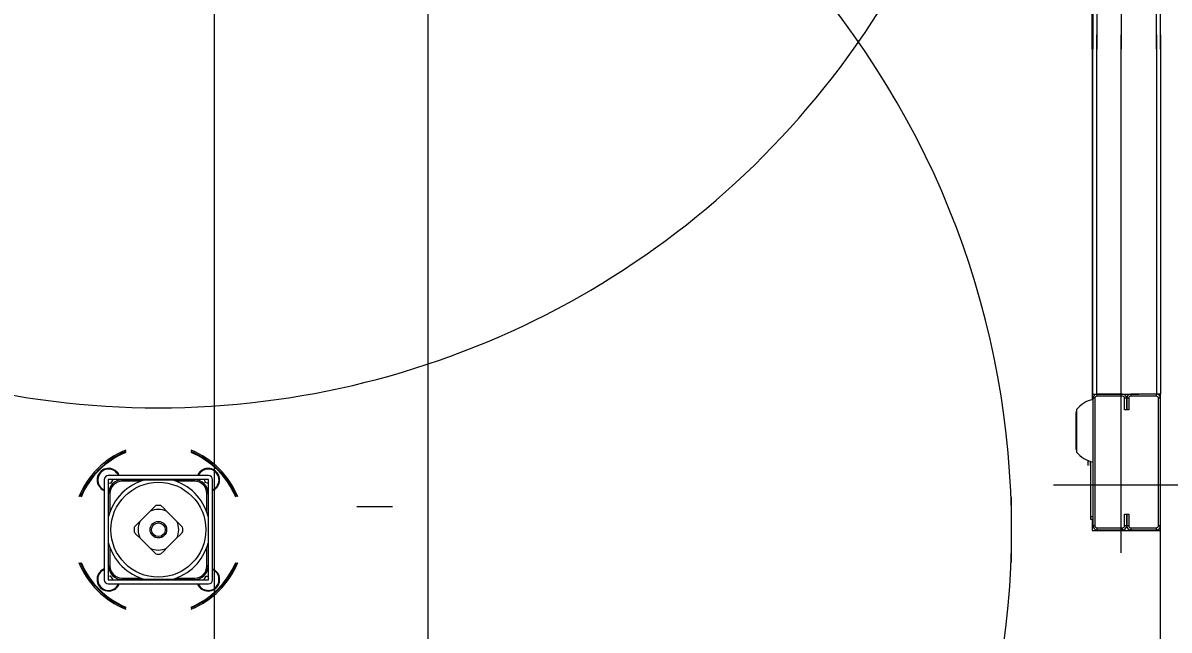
# Model space of a CAD drawing. Extents: x -264205 to -263659, y -1242401 to -1241986.
# Drawn here: x -263795.177 to -263794.373, y -1242206.795 to -1242206.369 of the extents above; entities that cross this region are included whole.
import ezdxf

# ---------------------------------------------------------------- set-up
doc = ezdxf.new("R2010")
doc.units = 0
doc.layers.add('PROJEKT_OBRUBNIKY_KOMUNIKACIE', color=7, linetype='Continuous')
doc.layers.add('SITUACIA_DSP_2D', color=7, linetype='Continuous')

msp = doc.modelspace()

# ---------------------------------------------------------------- linework, layer by layer
at = {"layer": 'PROJEKT_OBRUBNIKY_KOMUNIKACIE'}
msp.add_lwpolyline([(-263794.89278, -1242227.38224), (-263808.96776, -1242241.45725), (-263894.96779, -1242241.45725), (-263909.04274, -1242227.38224), (-263909.04274, -1242196.33267), (-263914.14281, -1242196.33267), (-263914.14281, -1242132.43268), (-263909.04274, -1242132.43268), (-263909.04274, -1242101.38224), (-263894.96779, -1242087.30722), (-263808.96776, -1242087.30722), (-263794.89278, -1242101.38224), (-263794.89278, -1242227.38224)], dxfattribs=at)
at = {"layer": 'SITUACIA_DSP_2D'}
for p, q in [((-263794.89279, -1242101.38223), (-263794.89279, -1242227.38224)), ((-263795.04279, -1242101.76909), (-263795.04281, -1242226.99542)), ((-263794.40645, -1242206.02448), (-263794.40645, -1242206.38763)), ((-263794.42688, -1242206.38763), (-263794.42688, -1242206.13173)), ((-263794.4264, -1242206.13563), (-263794.4264, -1242206.38763)), ((-263794.42355, -1242206.13563), (-263794.42355, -1242206.38763)), ((-263794.38175, -1242206.38763), (-263794.38175, -1242206.13563)), ((-263794.3789, -1242206.38763), (-263794.3789, -1242206.13563)), ((-263794.42688, -1242206.37763), (-263794.42688, -1242206.63353)), ((-263794.4264, -1242206.62963), (-263794.4264, -1242206.37763)), ((-263794.42355, -1242206.62963), (-263794.42355, -1242206.37763)), ((-263794.40645, -1242206.74078), (-263794.40645, -1242206.37763)), ((-263794.38175, -1242206.37763), (-263794.38175, -1242206.62963)), ((-263794.3789, -1242206.37763), (-263794.3789, -1242206.62963)), ((-263794.4264, -1242206.62963), (-263794.42355, -1242206.62963)), ((-263794.42498, -1242206.63248), (-263794.4264, -1242206.63248)), ((-263794.4264, -1242206.63248), (-263794.4264, -1242206.72178)), ((-263794.42498, -1242206.63248), (-263794.42498, -1242206.72178)), ((-263794.42355, -1242206.62963), (-263794.42355, -1242206.63106)), ((-263794.4055, -1242206.62963), (-263794.42355, -1242206.62963)), ((-263794.42355, -1242206.62963), (-263794.3941, -1242206.62963)), ((-263794.4055, -1242206.63106), (-263794.42355, -1242206.63106)), ((-263794.40265, -1242206.63248), (-263794.40408, -1242206.63248)), ((-263794.40408, -1242206.64056), (-263794.40408, -1242206.63248)), ((-263794.40265, -1242206.64056), (-263794.40265, -1242206.63248)), ((-263794.40123, -1242206.63248), (-263794.40265, -1242206.63248)), ((-263794.40265, -1242206.63248), (-263794.40265, -1242206.64056)), ((-263794.40123, -1242206.63248), (-263794.40123, -1242206.64056)), ((-263794.3998, -1242206.62963), (-263794.3998, -1242206.63106)), ((-263794.38175, -1242206.62963), (-263794.3998, -1242206.62963)), ((-263794.38175, -1242206.63106), (-263794.3998, -1242206.63106)), ((-263794.38175, -1242206.62963), (-263794.3884, -1242206.62963)), ((-263794.3789, -1242206.62963), (-263794.38175, -1242206.62963)), ((-263794.38175, -1242206.63106), (-263794.38175, -1242206.62963)), ((-263794.3789, -1242206.63248), (-263794.38033, -1242206.63248)), ((-263794.38033, -1242206.72178), (-263794.38033, -1242206.63248)), ((-263794.3789, -1242206.63248), (-263794.3789, -1242206.62963)), ((-263794.3789, -1242206.72178), (-263794.3789, -1242206.63248)), ((-263794.43799, -1242206.64185), (-263794.43812, -1242206.64249)), ((-263794.43812, -1242206.66807), (-263794.43812, -1242206.64249)), ((-263794.4378, -1242206.64152), (-263794.43799, -1242206.64185)), ((-263794.4378, -1242206.64037), (-263794.4378, -1242206.6702)), ((-263794.40265, -1242206.64056), (-263794.40408, -1242206.64056)), ((-263794.40123, -1242206.64056), (-263794.40265, -1242206.64056)), ((-263794.43812, -1242206.66807), (-263794.43799, -1242206.66871)), ((-263794.43799, -1242206.66871), (-263794.4378, -1242206.66904)), ((-263794.42973, -1242206.67618), (-263794.42973, -1242206.67652)), ((-263794.42933, -1242206.67651), (-263794.42973, -1242206.67652)), ((-263794.42973, -1242206.67966), (-263794.42973, -1242206.67652)), ((-263794.42887, -1242206.67651), (-263794.42933, -1242206.67651)), ((-263794.42792, -1242206.67974), (-263794.42792, -1242206.67678)), ((-263794.42783, -1242206.71561), (-263794.42783, -1242206.6768)), ((-263795.11112, -1242206.68399), (-263795.11006, -1242206.6853)), ((-263795.11006, -1242206.6853), (-263795.10936, -1242206.68663)), ((-263795.1199, -1242206.68948), (-263795.1199, -1242206.75978)), ((-263795.04675, -1242206.68663), (-263795.11705, -1242206.68663)), ((-263795.04675, -1242206.68948), (-263795.11705, -1242206.68948)), ((-263795.11705, -1242206.68948), (-263795.11705, -1242206.75978)), ((-263795.11556, -1242206.69213), (-263795.11705, -1242206.69207)), ((-263795.11409, -1242206.68981), (-263795.11556, -1242206.69213)), ((-263795.11427, -1242206.68948), (-263795.11409, -1242206.68981)), ((-263795.10924, -1242206.68991), (-263795.10924, -1242206.68948)), ((-263795.10876, -1242206.68948), (-263795.10876, -1242206.68983)), ((-263795.10731, -1242206.69067), (-263795.10731, -1242206.68972)), ((-263795.10731, -1242206.68972), (-263795.09144, -1242206.68972)), ((-263795.09428, -1242206.69067), (-263795.10731, -1242206.69067)), ((-263795.09127, -1242206.68972), (-263795.08557, -1242206.68972)), ((-263795.08557, -1242206.68972), (-263795.08035, -1242206.68972)), ((-263795.08035, -1242206.68972), (-263795.07505, -1242206.68972)), ((-263795.07505, -1242206.68972), (-263795.07253, -1242206.68972)), ((-263795.07237, -1242206.68972), (-263795.05649, -1242206.68972)), ((-263795.05649, -1242206.69067), (-263795.06953, -1242206.69067)), ((-263795.05649, -1242206.69067), (-263795.05649, -1242206.68972)), ((-263795.05505, -1242206.68983), (-263795.05504, -1242206.68948)), ((-263795.05457, -1242206.68948), (-263795.05457, -1242206.68991)), ((-263795.04908, -1242206.69145), (-263795.04942, -1242206.68948)), ((-263795.04675, -1242206.69231), (-263795.04908, -1242206.69145)), ((-263795.04675, -1242206.75978), (-263795.04675, -1242206.68948)), ((-263795.0439, -1242206.75978), (-263795.0439, -1242206.68948)), ((-263794.35895, -1242206.69328), (-263794.45395, -1242206.69328)), ((-263795.1209, -1242206.69612), (-263795.1199, -1242206.69665)), ((-263795.11705, -1242206.69729), (-263795.11662, -1242206.69729)), ((-263795.1167, -1242206.69777), (-263795.11705, -1242206.69777)), ((-263795.11586, -1242206.69922), (-263795.11682, -1242206.69922)), ((-263795.11682, -1242206.71509), (-263795.11682, -1242206.69922)), ((-263795.11586, -1242206.69922), (-263795.11586, -1242206.71225)), ((-263795.04794, -1242206.71225), (-263795.04794, -1242206.69922)), ((-263795.04794, -1242206.69922), (-263795.04699, -1242206.69922)), ((-263795.04719, -1242206.69729), (-263795.04706, -1242206.6973)), ((-263795.04675, -1242206.69777), (-263795.0471, -1242206.69777)), ((-263795.04706, -1242206.6973), (-263795.04675, -1242206.69729)), ((-263795.04699, -1242206.69922), (-263795.04699, -1242206.71509)), ((-263794.4834, -1242206.74757), (-263794.4834, -1242206.70169)), ((-263795.08769, -1242206.71161), (-263795.08566, -1242206.70957)), ((-263795.08566, -1242206.70957), (-263795.08371, -1242206.70762)), ((-263795.0801, -1242206.70762), (-263795.07817, -1242206.70955)), ((-263795.07817, -1242206.70955), (-263795.07612, -1242206.71161)), ((-263794.94274, -1242206.70836), (-263794.91774, -1242206.70836)), ((-263795.11682, -1242206.71777), (-263795.11682, -1242206.71526)), ((-263795.11682, -1242206.72307), (-263795.11682, -1242206.71777)), ((-263795.09492, -1242206.71884), (-263795.08769, -1242206.71161)), ((-263795.07612, -1242206.71161), (-263795.06888, -1242206.71884)), ((-263795.04699, -1242206.71526), (-263795.04699, -1242206.71777)), ((-263795.04699, -1242206.71777), (-263795.04699, -1242206.72296)), ((-263794.4264, -1242206.71561), (-263794.42783, -1242206.71561)), ((-263794.42783, -1242206.71751), (-263794.42783, -1242206.71561)), ((-263794.4264, -1242206.71751), (-263794.42783, -1242206.71751)), ((-263794.42688, -1242206.71751), (-263794.42688, -1242206.7251)), ((-263794.40408, -1242206.71371), (-263794.40265, -1242206.71371)), ((-263794.40408, -1242206.72178), (-263794.40408, -1242206.71371)), ((-263794.40265, -1242206.71371), (-263794.40123, -1242206.71371)), ((-263794.40265, -1242206.72178), (-263794.40265, -1242206.71371)), ((-263794.40265, -1242206.71371), (-263794.40265, -1242206.72178)), ((-263794.40123, -1242206.71371), (-263794.40123, -1242206.72178)), ((-263795.11682, -1242206.72829), (-263795.11682, -1242206.72307)), ((-263795.09891, -1242206.72282), (-263795.09698, -1242206.7209)), ((-263795.09698, -1242206.7209), (-263795.09492, -1242206.71884)), ((-263795.06888, -1242206.71884), (-263795.06685, -1242206.72087)), ((-263795.06685, -1242206.72087), (-263795.0649, -1242206.72282)), ((-263795.04699, -1242206.72296), (-263795.04699, -1242206.72829)), ((-263794.42688, -1242206.7251), (-263794.3789, -1242206.7251)), ((-263794.4264, -1242206.72178), (-263794.42498, -1242206.72178)), ((-263794.42355, -1242206.72321), (-263794.42355, -1242206.72463)), ((-263794.42355, -1242206.72321), (-263794.4055, -1242206.72321)), ((-263794.42355, -1242206.72463), (-263794.4055, -1242206.72463)), ((-263794.4055, -1242206.72463), (-263794.4055, -1242206.72321)), ((-263794.40408, -1242206.72178), (-263794.40265, -1242206.72178)), ((-263794.40265, -1242206.72178), (-263794.40123, -1242206.72178)), ((-263794.3998, -1242206.72321), (-263794.3998, -1242206.72463)), ((-263794.3998, -1242206.72321), (-263794.38175, -1242206.72321)), ((-263794.3998, -1242206.72463), (-263794.38175, -1242206.72463)), ((-263794.38175, -1242206.72463), (-263794.38175, -1242206.72321)), ((-263794.38033, -1242206.72178), (-263794.3789, -1242206.72178)), ((-263794.3789, -1242206.7251), (-263794.3789, -1242206.72178)), ((-263794.3789, -1242207.23926), (-263794.3789, -1242206.7251)), ((-263795.11682, -1242206.734), (-263795.11682, -1242206.72829)), ((-263795.09696, -1242206.72838), (-263795.09891, -1242206.72643)), ((-263795.09492, -1242206.73041), (-263795.09696, -1242206.72838)), ((-263795.08769, -1242206.73765), (-263795.09492, -1242206.73041)), ((-263795.06888, -1242206.73041), (-263795.07612, -1242206.73765)), ((-263795.06683, -1242206.72836), (-263795.06888, -1242206.73041)), ((-263795.0649, -1242206.72643), (-263795.06683, -1242206.72836)), ((-263795.04699, -1242206.72829), (-263795.04699, -1242206.734)), ((-263795.11682, -1242206.75004), (-263795.11682, -1242206.73416)), ((-263795.11586, -1242206.737), (-263795.11586, -1242206.75004)), ((-263795.08563, -1242206.7397), (-263795.08769, -1242206.73765)), ((-263795.08371, -1242206.74163), (-263795.08563, -1242206.7397)), ((-263795.07815, -1242206.73968), (-263795.0801, -1242206.74163)), ((-263795.07612, -1242206.73765), (-263795.07815, -1242206.73968)), ((-263795.04794, -1242206.75004), (-263795.04794, -1242206.737)), ((-263795.04699, -1242206.73416), (-263795.04699, -1242206.75004)), ((-263795.11682, -1242206.75004), (-263795.11586, -1242206.75004)), ((-263795.04699, -1242206.75004), (-263795.04794, -1242206.75004)), ((-263795.11705, -1242206.75149), (-263795.1167, -1242206.75149)), ((-263795.11662, -1242206.75196), (-263795.11705, -1242206.75196)), ((-263795.11705, -1242206.75719), (-263795.1157, -1242206.75706)), ((-263795.1157, -1242206.75706), (-263795.1141, -1242206.75929)), ((-263795.04971, -1242206.7596), (-263795.04838, -1242206.7572)), ((-263795.04838, -1242206.7572), (-263795.04675, -1242206.75718)), ((-263795.04675, -1242206.75196), (-263795.04719, -1242206.75196)), ((-263795.0471, -1242206.75149), (-263795.04675, -1242206.75149)), ((-263795.0439, -1242206.75209), (-263795.04257, -1242206.75279)), ((-263795.04257, -1242206.75279), (-263795.04126, -1242206.75385)), ((-263795.11705, -1242206.75978), (-263795.04675, -1242206.75978)), ((-263795.11705, -1242206.76263), (-263795.04675, -1242206.76263)), ((-263795.1141, -1242206.75929), (-263795.11433, -1242206.75978)), ((-263795.10924, -1242206.75978), (-263795.10924, -1242206.75934)), ((-263795.10876, -1242206.75943), (-263795.10876, -1242206.75978)), ((-263795.10731, -1242206.75859), (-263795.09428, -1242206.75859)), ((-263795.10731, -1242206.75954), (-263795.10731, -1242206.75859)), ((-263795.09144, -1242206.75954), (-263795.10731, -1242206.75954)), ((-263795.08557, -1242206.75954), (-263795.09127, -1242206.75954)), ((-263795.08023, -1242206.75954), (-263795.08557, -1242206.75954)), ((-263795.07505, -1242206.75954), (-263795.08023, -1242206.75954)), ((-263795.07253, -1242206.75954), (-263795.07505, -1242206.75954)), ((-263795.05649, -1242206.75954), (-263795.07237, -1242206.75954)), ((-263795.06953, -1242206.75859), (-263795.05649, -1242206.75859)), ((-263795.05649, -1242206.75954), (-263795.05649, -1242206.75859)), ((-263795.05504, -1242206.75978), (-263795.05505, -1242206.75943)), ((-263795.05457, -1242206.75934), (-263795.05457, -1242206.7594)), ((-263795.05457, -1242206.7594), (-263795.05457, -1242206.75978)), ((-263795.04961, -1242206.75978), (-263795.04971, -1242206.7596))]:
    msp.add_line(p, q, dxfattribs=at)
for radius in [0.0333, 0.0058, 0.00485]:
    msp.add_circle((-263795.0819, -1242206.72463), radius, dxfattribs=at)
for centre, radius, start, end in [((-263795.0819, -1242206.04063), 0.5985, 324.56502, 215.43498), ((-263795.0819, -1242206.72463), 0.5985, 34.26896, 145.73104), ((-263795.0819, -1242206.72463), 0.5985, 144.56502, 35.43498), ((-263795.0819, -1242206.04063), 0.5985, 214.26896, 325.73104), ((-263794.42286, -1242206.6521), 0.019, 100.75587, 141.87121), ((-263794.42355, -1242206.63248), 0.00285, 90, 180), ((-263794.42355, -1242206.63248), 0.00143, 90, 180), ((-263794.4055, -1242206.63248), 0.00285, 0, 90), ((-263794.4055, -1242206.63248), 0.00143, 0, 90), ((-263794.3998, -1242206.63248), 0.00285, 90, 180), ((-263794.3998, -1242206.63248), 0.00143, 90, 180), ((-263794.38175, -1242206.63248), 0.00285, 0, 90), ((-263794.38175, -1242206.63248), 0.00143, 0, 90), ((-263795.0819, -1242206.72463), 0.06033, 112.3532, 157.64681), ((-263795.0819, -1242206.72463), 0.06033, 22.35319, 67.6468), ((-263795.0819, -1242206.72463), 0.05938, 112.73068, 157.26933), ((-263795.0819, -1242206.72463), 0.0589, 112.9244, 157.07559), ((-263795.0819, -1242206.72463), 0.05938, 44.99999, 67.26932), ((-263795.0819, -1242206.72463), 0.0589, 44.99999, 67.0756), ((-263794.42286, -1242206.65846), 0.019, 218.12879, 259.24413), ((-263795.11683, -1242206.6897), 0.00807, 44.99999, 247.66306), ((-263795.11683, -1242206.6897), 0.0076, 23.81631, 237.68075), ((-263795.04697, -1242206.6897), 0.00807, 44.99999, 157.66306), ((-263795.04697, -1242206.6897), 0.0076, 293.81633, 156.18369), ((-263795.04697, -1242206.6897), 0.00807, 292.33694, 44.99999), ((-263795.0819, -1242206.72463), 0.0589, 22.92441, 44.99999), ((-263795.0819, -1242206.72463), 0.05938, 22.73067, 44.99999), ((-263794.42792, -1242206.67965), 0.000095, 270, 0), ((-263795.11705, -1242206.68948), 0.00285, 90, 180), ((-263795.10731, -1242206.69922), 0.0095, 90, 180), ((-263795.0819, -1242206.72463), 0.03615, 105.02021, 164.97977), ((-263795.10731, -1242206.69922), 0.00855, 90, 180), ((-263795.0819, -1242206.72463), 0.03615, 15.02023, 74.97979), ((-263795.05649, -1242206.69922), 0.0095, 0, 90), ((-263795.05649, -1242206.69922), 0.00855, 0, 90), ((-263795.04675, -1242206.68948), 0.00285, 0, 90), ((-263795.0819, -1242206.72463), 0.0171, 83.94245, 96.05755), ((-263795.0819, -1242206.72463), 0.01425, 66.03947, 113.96053), ((-263795.0819, -1242206.72463), 0.0171, 173.94245, 186.05755), ((-263795.0819, -1242206.72463), 0.01425, 156.03949, 203.96051), ((-263795.0819, -1242206.72463), 0.01425, 336.03949, 23.96051), ((-263795.0819, -1242206.72463), 0.0171, 353.94245, 6.05755), ((-263794.42355, -1242206.72178), 0.00285, 180, 270), ((-263794.42355, -1242206.72178), 0.00143, 180, 270), ((-263794.4055, -1242206.72178), 0.00143, 270, 0), ((-263794.4055, -1242206.72178), 0.00285, 270, 0), ((-263794.3998, -1242206.72178), 0.00285, 180, 270), ((-263794.3998, -1242206.72178), 0.00143, 180, 270), ((-263794.38175, -1242206.72178), 0.00285, 270, 0), ((-263794.38175, -1242206.72178), 0.00143, 270, 0), ((-263795.0819, -1242206.72463), 0.03615, 195.02023, 254.97979), ((-263795.0819, -1242206.72463), 0.03615, 285.02021, 344.97977), ((-263795.0819, -1242206.72463), 0.01425, 246.03947, 293.96053), ((-263795.0819, -1242206.72463), 0.0171, 263.94245, 276.05755), ((-263795.0819, -1242206.72463), 0.06033, 202.35319, 247.6468), ((-263795.0819, -1242206.72463), 0.05938, 202.73067, 247.26932), ((-263795.0819, -1242206.72463), 0.0589, 202.92441, 247.0756), ((-263795.10731, -1242206.75004), 0.0095, 180, 270), ((-263795.10731, -1242206.75004), 0.00855, 180, 270), ((-263795.0819, -1242206.72463), 0.06033, 292.3532, 337.64681), ((-263795.0819, -1242206.72463), 0.0589, 292.9244, 337.07559), ((-263795.0819, -1242206.72463), 0.05938, 292.73068, 337.26933), ((-263795.05649, -1242206.75004), 0.00855, 270, 0), ((-263795.05649, -1242206.75004), 0.0095, 270, 0), ((-263795.11683, -1242206.75956), 0.00807, 112.33694, 337.66306), ((-263795.11683, -1242206.75956), 0.0076, 113.81633, 305.64554), ((-263795.04697, -1242206.75956), 0.00807, 202.33694, 44.99999), ((-263795.04697, -1242206.75956), 0.0076, 240.85024, 66.18367), ((-263795.11705, -1242206.75978), 0.00285, 180, 270), ((-263795.11683, -1242206.75956), 0.0076, 305.64554, 336.18369), ((-263795.04697, -1242206.75956), 0.0076, 203.81631, 240.85024), ((-263795.04675, -1242206.75978), 0.00285, 270, 0)]:
    msp.add_arc(centre, radius, start, end, dxfattribs=at)

doc.saveas('drawing.dxf')
